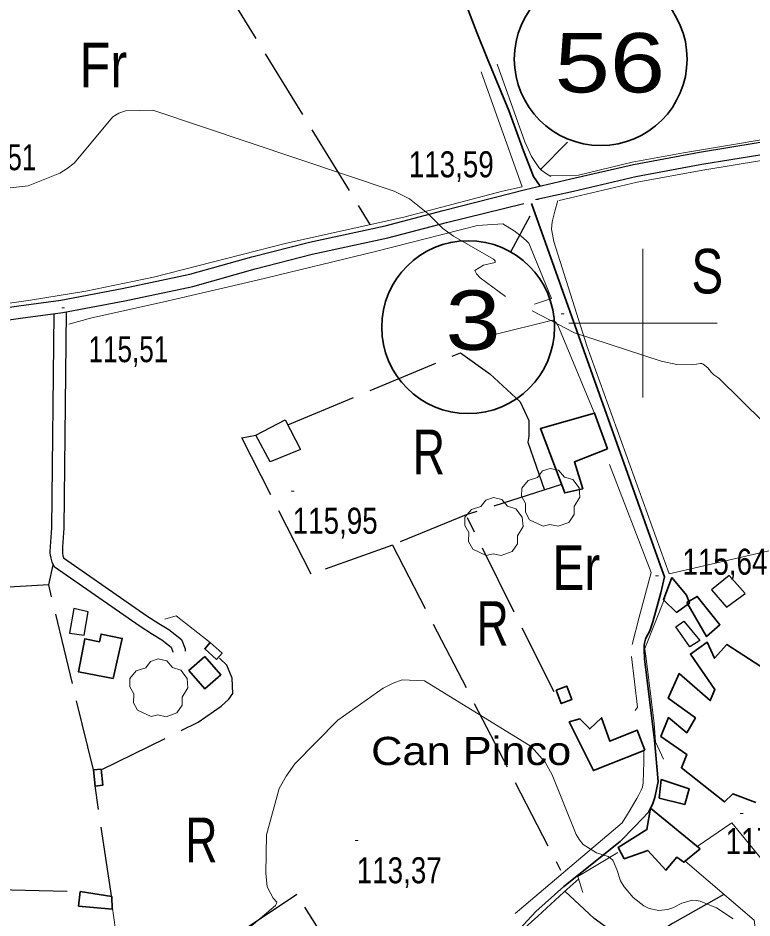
# Model space of a CAD drawing. Extents: x 483840 to 488445, y 4386047 to 4389027.
# Drawn here: x 486789.5 to 487036.7, y 4387299.7 to 4387602.7 of the extents above; entities that cross this region are included whole.
import ezdxf
from ezdxf.enums import TextEntityAlignment as Align

# ---------------------------------------------------------------- set-up
doc = ezdxf.new("R2010")
doc.units = 0
doc.header["$LTSCALE"] = 4
doc.linetypes.add('LONG_DASHED', pattern=[7.5, 6, -1.5])
for name, color, linetype, lineweight in [('1', 7, 'Continuous', 13), ('13', 7, 'Continuous', 25), ('21', 7, 'Continuous', 25), ('25', 7, 'LONG_DASHED', 25), ('29', 7, 'Continuous', 13), ('36', 7, 'Continuous', 25), ('38', 7, 'Continuous', 25), ('47', 7, 'Continuous', 35), ('51', 7, 'Continuous', 13), ('6', 7, 'Continuous', 35), ('7', 7, 'Continuous', 13), ('9', 7, 'Continuous', 13)]:
    doc.layers.add(name, color=color, linetype=linetype, lineweight=lineweight)
doc.layers.add('31', color=7, linetype='Continuous')
doc.layers.add('5', color=7, linetype='Continuous')

msp = doc.modelspace()

# ---------------------------------------------------------------- linework, layer by layer
at = {"layer": '1'}
for p, q in [((487000, 4387525), (487000, 4387475)), ((486975, 4387500), (487025, 4387500))]:
    msp.add_line(p, q, dxfattribs=at)
at = {"layer": '21'}
for points in [[(486879.52, 4387467.42), (486884.7, 4387457.44), (486874.44, 4387453.31), (486869.61, 4387462.24)], [(487028.99, 4387415.01), (487023.14, 4387410.21), (487028.16, 4387404.36), (487034.38, 4387408.93)], [(486808.3, 4387403.91), (486806.9, 4387395.6), (486811.77, 4387394.93), (486813.16, 4387402.79)], [(487013.76, 4387399.62), (487019.15, 4387393.09), (487015.74, 4387390.96), (487011.11, 4387397.71)]]:
    msp.add_lwpolyline(points, close=True, dxfattribs=at)
at = {"layer": '25'}
for p, q in [((486970.05, 4387375.86), (486940.88, 4387434.43)), ((486799.86, 4387411.84), (486801.35, 4387418.63)), ((486821.17, 4387306.56), (486815.47, 4387344.23))]:
    msp.add_line(p, q, dxfattribs=at)
for points in [[(486764.41, 4387629.8), (486825.73, 4387667.41), (486908.06, 4387533.13)], [(486880.41, 4387465.71), (486938.52, 4387489.99), (486948.47, 4387482.94), (486958.69, 4387473.49), (486961.53, 4387467.22), (486961.6, 4387461.97), (486961.27, 4387459.87), (486966.85, 4387443.76)], [(486915.61, 4387425.26), (486888.3, 4387415.45), (486864.87, 4387461.33), (486869.61, 4387462.24)], [(486972.6, 4387445.61), (486940.51, 4387435.41), (486915.61, 4387425.26), (486972.27, 4387315.8)], [(486814.89, 4387349.55), (486799.86, 4387411.84), (486725.13, 4387407.43), (486717.36, 4387420.22)], [(486725.29, 4387407.45), (486778.42, 4387335.08), (486782.11, 4387309.29), (486810.46, 4387308.66)], [(486817.52, 4387349.63), (486850.22, 4387365.64), (486857.95, 4387371.01), (486860.54, 4387373.37), (486861.84, 4387375.31), (486861.61, 4387380.49), (486859.8, 4387384.87), (486857.43, 4387387.23)], [(487027.25, 4387307.68), (487009.9, 4387297.92), (487004.45, 4387294.32), (487001.43, 4387293.17), (486996.78, 4387293.23), (486991.31, 4387293.99), (486983.52, 4387299.58), (486973.68, 4387308.72)], [(486915.01, 4387257.71), (486883.38, 4387307.69), (486827.98, 4387270.31)]]:
    msp.add_lwpolyline(points, dxfattribs=at)
at = {"layer": '29'}
for points in [[(486966.35, 4387431.66), (486961.81, 4387433.78), (486960.4, 4387436.32), (486960.5, 4387439.3), (486959.13, 4387441.71), (486959.17, 4387444.46), (486961.33, 4387447.06), (486964.52, 4387448.06), (486966.17, 4387450.25), (486968.74, 4387451.08), (486971.6, 4387450.43), (486973.55, 4387448.16), (486976.36, 4387447.34), (486978.49, 4387444.49), (486978.73, 4387441.36), (486976.85, 4387438.21), (486976.85, 4387435.53), (486975.03, 4387432.92), (486971.41, 4387431.58), (486968.64, 4387432.21)], [(486947.23, 4387421.81), (486942.69, 4387423.93), (486941.28, 4387426.47), (486941.38, 4387429.45), (486940.01, 4387431.86), (486940.05, 4387434.61), (486942.21, 4387437.21), (486945.4, 4387438.21), (486947.05, 4387440.4), (486949.62, 4387441.23), (486952.48, 4387440.58), (486954.43, 4387438.31), (486957.24, 4387437.49), (486959.37, 4387434.64), (486959.61, 4387431.51), (486957.73, 4387428.36), (486957.73, 4387425.68), (486955.91, 4387423.07), (486952.29, 4387421.73), (486949.52, 4387422.36)], [(486834.35, 4387367.52), (486829.81, 4387369.64), (486828.4, 4387372.18), (486828.5, 4387375.16), (486827.13, 4387377.57), (486827.17, 4387380.32), (486829.33, 4387382.92), (486832.52, 4387383.92), (486834.17, 4387386.11), (486836.74, 4387386.94), (486839.6, 4387386.29), (486841.55, 4387384.02), (486844.36, 4387383.2), (486846.49, 4387380.35), (486846.73, 4387377.22), (486844.85, 4387374.07), (486844.85, 4387371.39), (486843.03, 4387368.78), (486839.41, 4387367.44), (486836.64, 4387368.07)]]:
    msp.add_lwpolyline(points, close=True, dxfattribs=at)
at = {"layer": '36'}
for points in [[(486761.2, 4387501.8), (486789.75, 4387505.79), (486803.91, 4387507.68), (486824.62, 4387511.62), (486847.35, 4387516.42), (486868.27, 4387522.32), (486887.64, 4387527.27), (486913.13, 4387532.74), (486932.76, 4387537.91), (486960.47, 4387544.96), (486975.67, 4387548.51), (486996.79, 4387553.41), (487019.08, 4387557.56), (487048.39, 4387562.31), (487065.1, 4387565.6), (487086.13, 4387569.01), (487097.8, 4387570.4), (487109.95, 4387572.95), (487159.3, 4387579.14), (487190.28, 4387583.2), (487222.47, 4387587.83), (487249.22, 4387591.96)], [(486964.24, 4387541.72), (486976.62, 4387544.44), (486997.64, 4387549.32), (487019.8, 4387553.44), (487049.13, 4387558.2), (487065.84, 4387561.49), (487086.71, 4387564.87), (487098.48, 4387566.27), (487110.55, 4387568.8), (487159.87, 4387575), (487190.84, 4387579.06), (487223.09, 4387583.7), (487249.79, 4387587.82)], [(486598.9, 4387480.47), (486632.81, 4387482.84), (486662.41, 4387486.84), (486695.05, 4387490.27), (486709.31, 4387491.57), (486734.42, 4387495.04), (486761.69, 4387497.65), (486790.31, 4387501.65), (486804.58, 4387503.55), (486825.44, 4387507.52), (486848.35, 4387512.36), (486869.35, 4387518.28), (486888.6, 4387523.19), (486914.1, 4387528.67), (486933.81, 4387533.87), (486959.88, 4387540.27)]]:
    msp.add_lwpolyline(points, dxfattribs=at)
at = {"layer": '38'}
for points in [[(486801.57, 4387503.15), (486800.76, 4387431.11), (486800.3, 4387424.83), (486800.27, 4387422.99), (486800.27, 4387422.49), (486800.38, 4387421.92), (486800.53, 4387420.84), (486800.86, 4387419.52), (486801.64, 4387418.09), (486830.62, 4387397.92), (486834.8, 4387395.25), (486837.94, 4387393.42), (486841.05, 4387390.88), (486841.65, 4387389.36), (486841.67, 4387389.16)], [(486805.78, 4387503.78), (486804.97, 4387430.93), (486804.51, 4387424.64), (486804.48, 4387422.96), (486804.48, 4387422.88), (486804.53, 4387422.59), (486804.66, 4387421.66), (486804.81, 4387421.07), (486804.86, 4387420.98), (486832.95, 4387401.43), (486836.99, 4387398.84), (486840.34, 4387396.88), (486844.56, 4387393.45), (486845.78, 4387390.37), (486845.86, 4387389.58)]]:
    msp.add_lwpolyline(points, dxfattribs=at)
at = {"layer": '47'}
for points in [[(486988.11, 4387457.61), (486976.94, 4387453.27), (486979.74, 4387444.23), (486973.64, 4387442.81), (486965.47, 4387464.47), (486983.7, 4387469.68)], [(487009.7, 4387414.31), (487006.96, 4387406.84), (487011.33, 4387402.58), (487015.65, 4387405.67), (487014.64, 4387408.39)], [(487014.75, 4387405.91), (487021.42, 4387394.48), (487025.9, 4387398.47), (487018.31, 4387407.96)], [(486821.62, 4387380.39), (486809.87, 4387382.65), (486811.99, 4387393.69), (486816.99, 4387392.71), (486817.49, 4387395.28), (486824.65, 4387393.85)], [(486856.38, 4387386.79), (486852.4, 4387390.34), (486854.28, 4387392.45), (486858.26, 4387388.9)], [(486852.49, 4387387.75), (486857.88, 4387381.59), (486852.48, 4387376.87), (486847.09, 4387383.03)], [(486970.73, 4387376.37), (486972.49, 4387371.88), (486976.09, 4387373.29), (486974.33, 4387377.78)], [(487000.61, 4387356.21), (486983.33, 4387349.33), (486975.16, 4387365.73), (486978.78, 4387366.8), (486982.1, 4387363.38), (486986.06, 4387367.15), (486988.87, 4387359.23), (486998.08, 4387362.92), (486998.08, 4387362.92)], [(486817.5, 4387349.83), (486818.08, 4387344.44), (486815.47, 4387344.16), (486814.89, 4387349.55)], [(487014.08, 4387337.93), (487005.48, 4387340.08), (487006.17, 4387346.3), (487015.58, 4387343.24)], [(487019.27, 4387323), (487002.58, 4387336.67), (487001.35, 4387329.49), (486991.66, 4387323.47), (486993.71, 4387319.69), (487001.63, 4387322.5), (487007.76, 4387315.81), (487011.43, 4387320.26), (487013.8, 4387318.5)], [(486810.46, 4387308.66), (486821.17, 4387306.93), (486821.18, 4387302.65), (486809.94, 4387303.72)]]:
    msp.add_lwpolyline(points, close=True, dxfattribs=at)
msp.add_lwpolyline([(487039.66, 4387384.39), (487028.28, 4387391.83), (487024.09, 4387387.16), (487021.62, 4387392.6), (487016.01, 4387388.56), (487024.24, 4387376.66), (487022.69, 4387372.93), (487012.16, 4387382.01), (487008.44, 4387373.73), (487017.65, 4387367.07), (487014.8, 4387362.09), (487008.57, 4387367.2), (487006, 4387360.86), (487014.77, 4387354.81), (487012.98, 4387350.33), (487027.45, 4387338.79), (487030.26, 4387341.53), (487038.03, 4387338.57)], dxfattribs=at)
at = {"layer": '51'}
for points in [[(486950.94, 4387587.21), (486960.25, 4387560.96), (486962.43, 4387556.05), (486964.93, 4387552.42), (486965.96, 4387551.35), (486967.22, 4387550.43), (486968.99, 4387549.38)], [(486705.45, 4387499.78), (486729.68, 4387499.21), (486775.53, 4387505.08), (486793.73, 4387507.67), (486812.38, 4387510.78), (486835.11, 4387515.41), (486879.92, 4387526.92), (486919.51, 4387535.66), (486952.73, 4387544.41), (486959.28, 4387545.82), (486945.5, 4387584.58)], [(486968.74, 4387549.54), (486978.24, 4387549.75), (486996.32, 4387554.14), (487013.7, 4387557.35), (487030.54, 4387560.11), (487051.03, 4387563.61)], [(486971.8, 4387541.28), (486977.07, 4387542.51), (486998.05, 4387547.38), (487020.14, 4387551.49), (487049.48, 4387556.25), (487066.19, 4387559.54), (487086.99, 4387562.91), (487097.63, 4387564.18)], [(486971.37, 4387541.22), (486970.34, 4387537.63), (486969.39, 4387534.04), (486969.21, 4387531.64), (486969.97, 4387527.43), (486981.1, 4387492.31), (487008.81, 4387415.6), (487153.51, 4387448.94)], [(486952.8, 4387533.46), (486944.31, 4387532.83), (486909.89, 4387524.09), (486870.06, 4387514.46), (486838.22, 4387507.03), (486814.35, 4387501.75), (486806.67, 4387499.68)], [(486952.8, 4387533.46), (486956.67, 4387531.07), (486958.97, 4387529.24), (486960.75, 4387527.71), (486961.56, 4387526.88), (486969.17, 4387508.23), (486963.52, 4387506.36)], [(486949.64, 4387496.06), (486969.52, 4387500.95), (486970.56, 4387500.41), (486971.37, 4387499.35), (486983.85, 4387469.28)], [(486988.78, 4387452.35), (487002.82, 4387416.06), (486998.7, 4387401.03), (486996.32, 4387391.84)], [(487006.94, 4387353.19), (487004.25, 4387359.01), (487003.77, 4387365.17), (487001.05, 4387387.12), (487000.65, 4387390.2), (487000.65, 4387390.5), (487007.42, 4387407.36)], [(486854.28, 4387392.45), (486842.78, 4387401.47), (486838.94, 4387400.32)], [(486996.18, 4387387.79), (486998.12, 4387370.65), (486997.42, 4387369.61)], [(487000.3, 4387355.77), (487000.28, 4387354.41), (487000.25, 4387352.16), (487000.2, 4387348.86), (487000.08, 4387345.26), (486999.83, 4387343.77), (486999.44, 4387342.8), (486998.67, 4387341.23), (486997.98, 4387339.97), (486996.98, 4387338.25), (486995.67, 4387336.17), (486994.44, 4387334.09), (486992.98, 4387331.71), (486956.98, 4387301.23)], [(487018.24, 4387323.84), (487029.9, 4387331.78), (487045.24, 4387313.18)], [(486991.58, 4387321.75), (486978.1, 4387313.68), (486979.81, 4387308.26)], [(487086.01, 4387320.47), (487094.32, 4387303.32), (487039.63, 4387283.32), (487037.46, 4387298.95), (487014.19, 4387318.82)], [(486978.36, 4387312.96), (486973.36, 4387308.43), (486964.62, 4387300.37), (486957.09, 4387293.65), (486947.26, 4387283.06), (486937.12, 4387271.88), (486924.39, 4387258.1), (486911.43, 4387243.88), (486900.54, 4387232.63), (486897.27, 4387229.38)], [(486832.35, 4387262.66), (486826.02, 4387273.7), (486823.52, 4387287.61), (486821.18, 4387303.86)]]:
    msp.add_lwpolyline(points, dxfattribs=at)
at = {"layer": '6', "lineweight": 25}
for p, q in [((486965.33, 4387551.63), (486974.59, 4387560.91)), ((486955.6, 4387524.18), (486962.01, 4387536.05))]:
    msp.add_line(p, q, dxfattribs=at)
at = {"layer": '6'}
for points in [[(486887.19, 4387729.33), (486888.19, 4387727.91), (486892.81, 4387722.48), (486898.77, 4387712.51), (486904.44, 4387703.61), (486909.31, 4387693.76), (486913.86, 4387680.15), (486920.67, 4387662.95), (486929.29, 4387636.17), (486944.04, 4387597.81), (486947.58, 4387589.21), (486954.84, 4387571.61), (486959.82, 4387558.02), (486963.18, 4387549.3), (486965.36, 4387546.1)], [(486962.42, 4387540.27), (487005.9, 4387418.31), (487007.28, 4387414.58), (487005.99, 4387409.23), (487003.38, 4387399.43), (487002.36, 4387396.43), (487001.65, 4387395.16), (487001.2, 4387394.35), (487000.89, 4387393.54), (487000.51, 4387392.28), (487000.42, 4387391.62), (487000.4, 4387390.21), (487000.5, 4387386.99), (487003.86, 4387359.55), (487005.09, 4387345.63), (487004.67, 4387343.51), (487003.95, 4387340.29), (487003.31, 4387338.25), (487002, 4387335.41), (486997.18, 4387330.36), (486992.38, 4387325.46), (486973.32, 4387310.35), (486963.98, 4387301.94), (486954.08, 4387291.21)]]:
    msp.add_lwpolyline(points, dxfattribs=at)
for centre in [(486985.77, 4387588.89), (486941.11, 4387498.62)]:
    msp.add_circle(centre, 29.1, dxfattribs=at)
at = {"layer": '7'}
for p, q in [((486963.8, 4387541.6), (486964.8, 4387541.6)), ((486804.23, 4387505.1), (486805.23, 4387505.1)), ((486972.42, 4387503.08), (486973.42, 4387503.08)), ((486881.53, 4387443.45), (486882.53, 4387443.45)), ((487004.25, 4387414.9), (487005.25, 4387414.9)), ((487032.79, 4387334.86), (487033.79, 4387334.86)), ((486903.1, 4387325.78), (486904.1, 4387325.78))]:
    msp.add_line(p, q, dxfattribs=at)
at = {"layer": '9'}
for points in [[(486953.76, 4387508.95), (486945.15, 4387515.23), (486943.93, 4387516.57), (486943.34, 4387517.65), (486946.3, 4387519.45), (486950.2, 4387520.38), (486950.19, 4387520.91), (486949.71, 4387521.57), (486936.2, 4387529.27), (486932.63, 4387531.86), (486927.58, 4387536.86), (486921.4, 4387541.83), (486916.22, 4387544.38), (486834.93, 4387571.62), (486825.74, 4387571.49), (486823.52, 4387570.64), (486821.44, 4387569.44), (486808.39, 4387553.87), (486806.09, 4387552.04), (486803.6, 4387550.41), (486792.97, 4387546.17), (486779.85, 4387544.69)], [(487070.97, 4387436.76), (487025.6, 4387481.42), (487023.93, 4387482.57), (487023.1, 4387483.34), (487021.8, 4387484.97), (487020.31, 4387486.21), (487019.79, 4387486.36), (487019.22, 4387486.42), (487016.78, 4387485.95), (487011.41, 4387486.1), (487006.17, 4387487.19), (486976.94, 4387496.66), (486962.69, 4387504.1)], [(486867.34, 4387296.38), (486876.25, 4387303.98), (486876.59, 4387304.57), (486876.71, 4387305.09), (486875.4, 4387306.42), (486873.42, 4387310.23), (486872.95, 4387314.86), (486873.23, 4387327.74), (486877.51, 4387343.27), (486879.86, 4387347.47), (486882.71, 4387351.62), (486897.2, 4387366.27), (486912.5, 4387377.04), (486915.87, 4387378.76), (486918.85, 4387379.92), (486926.47, 4387379.53), (486962.31, 4387357.43), (486967.05, 4387352.17), (486969.47, 4387347.87), (486977.46, 4387327.89), (486978.63, 4387325.99), (486979.82, 4387324.44), (486984.38, 4387321.66), (486988.32, 4387320.45), (486989.12, 4387319.89), (486989.81, 4387319.23), (486991.25, 4387316.01), (486992.47, 4387312.22), (486993.66, 4387310.19), (486996.71, 4387306.66), (487000.25, 4387303.87), (487002.12, 4387302.9), (487005.33, 4387302.2), (487008.41, 4387302.56), (487010.1, 4387303.1), (487013.1, 4387304.71), (487016.71, 4387305.69), (487017.94, 4387305.61)], [(487017.94, 4387305.61), (487019.26, 4387305.36), (487024.83, 4387303.2), (487030.34, 4387299.45)]]:
    msp.add_lwpolyline(points, dxfattribs=at)

# ---------------------------------------------------------------- texts
at = {"layer": '13', "width": 1.25}
for s, p in [('56', (486988.86, 4387577.64)), ('3', (486942.77, 4387490.99))]:
    msp.add_text(s, height=20, dxfattribs=at).set_placement(p, align=Align.CENTER)
at = {"layer": '31'}
for s, width, p in [('Fr', 0.85, (486818.24, 4387579.39)), ('S', 0.8, (487021.67, 4387509.98)), ('R', 0.75, (486927.89, 4387449.13)), ('Er', 0.8, (486977.59, 4387410.16)), ('R', 0.75, (486949.38, 4387391.35)), ('R', 0.75, (486851.28, 4387318.51))]:
    msp.add_text(s, height=15, dxfattribs=dict(at, width=width)).set_placement(p, align=Align.CENTER)
at = {"layer": '5', "width": 1.15}
msp.add_text('Can Pinco', height=9.5, dxfattribs=at).set_placement((486908.45, 4387351.21))
at = {"layer": '7'}
for s, width, p in [('113,51', 0.75, (486768.85, 4387551.47)), ('113,59', 0.8, (486921.12, 4387549.07)), ('115,51', 0.75, (486813.27, 4387486.84)), ('115,95', 0.8, (486882.03, 4387429.08)), ('115,64', 0.8, (487013.3, 4387415.3)), ('117,54', 0.8, (487027.85, 4387321.27)), ('113,37', 0.8, (486903.6, 4387311.41))]:
    msp.add_text(s, height=8.75, dxfattribs=dict(at, width=width)).set_placement(p)

doc.saveas('drawing.dxf')
